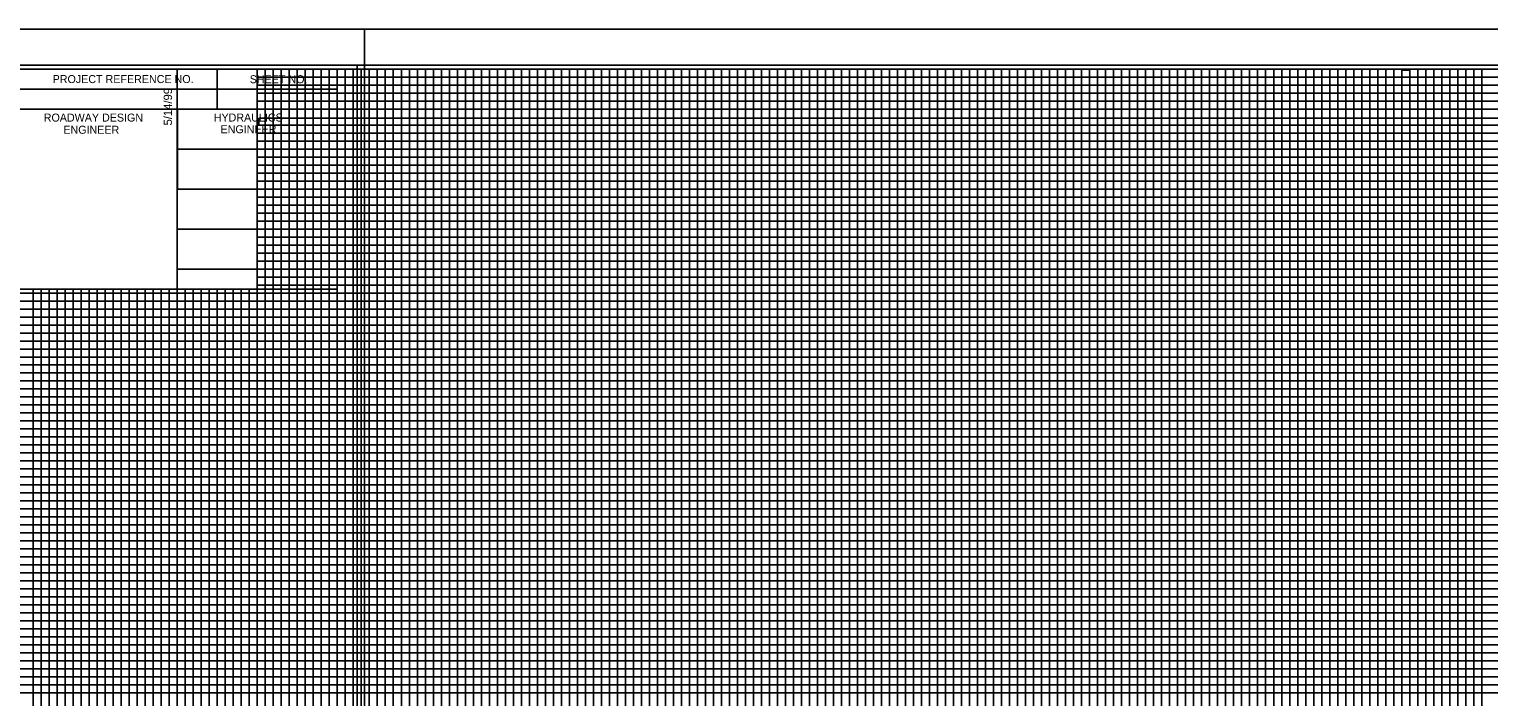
# Model space of a CAD drawing. Extents: x 2345490 to 2445302, y 465165 to 573888.
# Drawn here: x 2413553 to 2414465, y 549897 to 550314 of the extents above; entities that cross this region are included whole.
import ezdxf

# ---------------------------------------------------------------- set-up
doc = ezdxf.new("R2010")
doc.units = 0
for name, color, linetype in [('Old_Level_1', 7, 'Continuous'), ('Old_Level_18', 7, 'Continuous'), ('Old_Level_40', 7, 'Continuous'), ('Old_Level_41', 7, 'Continuous'), ('Old_Level_42', 7, 'Continuous'), ('Old_Level_43', 7, 'Continuous'), ('Old_Level_44', 7, 'Continuous'), ('Old_Level_50', 7, 'Continuous'), ('Old_Level_51', 7, 'Continuous'), ('Old_Level_52', 7, 'Continuous'), ('Old_Level_53', 7, 'Continuous')]:
    doc.layers.add(name, color=color, linetype=linetype)

msp = doc.modelspace()

# ---------------------------------------------------------------- linework, layer by layer
at = {"layer": 'Old_Level_1'}
msp.add_line((2413757.825, 550291.7215), (2413757.825, 550291.7215), dxfattribs=at)
at = {"layer": 'Old_Level_18'}
for points in [[(2413745.325, 550289.1715), (2412245.325, 550289.1715), (2412245.325, 549239.1715), (2413745.325, 549239.1715)], [(2415145.325, 550289.1715), (2413645.325, 550289.1715), (2413645.325, 549239.1715), (2415145.325, 549239.1715)]]:
    msp.add_lwpolyline(points, close=True, dxfattribs=at)
at = {"layer": 'Old_Level_40'}
for p, q in [((2413670.325, 550289.1215), (2413670.325, 550264.1215)), ((2413545.275, 550276.6215), (2413745.325, 550276.6215)), ((2413645.325, 550264.1215), (2413645.325, 550151.6715))]:
    msp.add_line(p, q, dxfattribs=at)
for points in [[(2413545.275, 550289.1715), (2413745.325, 550289.1715), (2413745.325, 550264.1215), (2413545.275, 550264.1215)], [(2413545.275, 550264.1215), (2413645.325, 550264.1215), (2413645.325, 550151.6215), (2413545.275, 550151.6215)], [(2413645.325, 550264.1215), (2413745.325, 550264.1215), (2413745.325, 550151.6215), (2413645.325, 550151.6215)]]:
    msp.add_lwpolyline(points, close=True, dxfattribs=at)
at = {"layer": 'Old_Level_41'}
for points in [[(2413545.325, 550289.1715), (2413571.625, 550289.1715)], [(2413645.325, 550289.1715), (2413695.325, 550289.1715), (2413695.325, 549264.1715)], [(2413720.325, 549264.1715), (2413720.325, 550289.1715), (2413770.325, 550289.1715), (2413770.325, 549264.1715)], [(2413745.325, 549264.1715), (2413745.325, 550289.1715), (2413795.325, 550289.1715), (2413795.325, 549264.1715)], [(2413820.325, 549264.1715), (2413820.325, 550289.1715), (2413870.325, 550289.1715), (2413870.325, 549264.1715)], [(2413845.325, 549264.1715), (2413845.325, 550289.1715), (2413895.325, 550289.1715), (2413895.325, 549264.1715)], [(2413920.325, 549264.1715), (2413920.325, 550289.1715), (2413970.325, 550289.1715), (2413970.325, 549264.1715)], [(2413945.325, 549264.1715), (2413945.325, 550289.1715), (2413995.325, 550289.1715), (2413995.325, 549264.1715)], [(2414020.325, 549264.1715), (2414020.325, 550289.1715), (2414070.325, 550289.1715), (2414070.325, 549264.1715)], [(2414045.325, 549264.1715), (2414045.325, 550289.1715), (2414095.325, 550289.1715), (2414095.325, 549264.1715)], [(2414120.325, 549264.1715), (2414120.325, 550289.1715), (2414170.325, 550289.1715), (2414170.325, 549264.1715)], [(2414145.325, 549264.1715), (2414145.325, 550289.1715), (2414195.325, 550289.1715), (2414195.325, 549264.1715)], [(2414220.325, 549264.1715), (2414220.325, 550289.1715), (2414270.325, 550289.1715), (2414270.325, 549264.1715)], [(2414245.325, 549264.1715), (2414245.325, 550289.1715), (2414295.325, 550289.1715), (2414295.325, 549264.1715)], [(2414320.325, 549264.1715), (2414320.325, 550289.1715), (2414370.325, 550289.1715), (2414370.325, 549264.1715)], [(2414345.325, 549264.1715), (2414345.325, 550289.1715), (2414395.325, 550289.1715), (2414395.325, 549264.1715)], [(2414420.325, 549264.1715), (2414420.325, 550289.1715), (2414470.325, 550289.1715)], [(2414445.325, 549264.1715), (2414445.325, 550289.1715), (2414495.325, 550289.1715)], [(2413645.325, 550239.1715), (2414945.275, 550239.1715)], [(2413545.275, 550189.1715), (2412245.325, 550189.1715), (2412245.325, 550139.1215), (2413745.325, 550139.1215)], [(2414945.275, 550189.1715), (2413645.325, 550189.1715), (2413645.325, 550139.1215), (2415145.325, 550139.1215)], [(2413745.325, 550114.1715), (2412245.325, 550114.1715), (2412245.325, 550164.1715), (2413545.275, 550164.1715)], [(2415145.325, 550114.1715), (2413645.325, 550114.1715), (2413645.325, 550164.1715), (2414945.275, 550164.1715)], [(2413570.325, 550151.6215), (2413570.325, 549264.1715), (2413620.325, 549264.1715), (2413620.325, 550151.6215)], [(2413670.325, 550151.6215), (2413670.325, 549264.1715)], [(2413745.325, 550089.1715), (2412245.325, 550089.1715), (2412245.325, 550039.1715), (2413745.325, 550039.1715)], [(2415145.325, 550089.1715), (2413645.325, 550089.1715), (2413645.325, 550039.1715), (2415145.325, 550039.1715)], [(2413745.325, 550014.1715), (2412245.325, 550014.1715), (2412245.325, 550064.1715), (2413745.325, 550064.1715)], [(2415145.325, 550014.1715), (2413645.325, 550014.1715), (2413645.325, 550064.1715), (2415145.325, 550064.1715)], [(2413745.325, 549989.1715), (2412245.325, 549989.1715), (2412245.325, 549939.1715), (2413745.325, 549939.1715)], [(2415145.325, 549989.1715), (2413645.325, 549989.1715), (2413645.325, 549939.1715), (2415145.325, 549939.1715)]]:
    msp.add_lwpolyline(points, dxfattribs=at)
at = {"layer": 'Old_Level_42'}
for points in [[(2414945.275, 550214.1715), (2413645.425, 550214.1715), (2413645.425, 550264.1215), (2414945.275, 550264.1215)], [(2413595.325, 550151.6215), (2413595.325, 549264.1715), (2413645.325, 549264.1715), (2413645.325, 550151.6215)], [(2413695.325, 550151.6215), (2413695.325, 549264.1715), (2413745.325, 549264.1715)], [(2413745.325, 549914.1715), (2412245.325, 549914.1715), (2412245.325, 549964.1715), (2413745.325, 549964.1715)], [(2415145.325, 549914.1715), (2413645.325, 549914.1715), (2413645.325, 549964.1715), (2415145.325, 549964.1715)]]:
    msp.add_lwpolyline(points, dxfattribs=at)
at = {"layer": 'Old_Level_43'}
for p, q in [((2413695.325, 550109.1715), (2412295.325, 550109.1715)), ((2412295.325, 550104.1715), (2413695.325, 550104.1715)), ((2415095.325, 550109.1715), (2413695.325, 550109.1715)), ((2413695.325, 550109.1715), (2413695.325, 550104.1715)), ((2413695.325, 550104.1715), (2415095.325, 550104.1715)), ((2413695.325, 550084.1715), (2412295.325, 550084.1715)), ((2415095.325, 550084.1715), (2413695.325, 550084.1715))]:
    msp.add_line(p, q, dxfattribs=at)
for points in [[(2413700.325, 550289.1715), (2413705.325, 550289.1715), (2413710.325, 550289.1715), (2413715.325, 550289.1715), (2413725.325, 550289.1715), (2413692.275, 550289.1715), (2413697.275, 550289.1715), (2413655.325, 550289.1715), (2413660.325, 550289.1715), (2413665.325, 550289.1715), (2413675.325, 550289.1715), (2413680.325, 550289.1715), (2413685.325, 550289.1715), (2413690.325, 550289.1715), (2413700.325, 550289.1715), (2413700.325, 549264.1715)], [(2414945.275, 550284.1715), (2413695.325, 550284.1715), (2413695.325, 550279.1715), (2414945.275, 550279.1715)], [(2413705.325, 549264.1715), (2413705.325, 550289.1715), (2413710.325, 550289.1715), (2413710.325, 549264.1715)], [(2413715.325, 549264.1715), (2413715.325, 550289.1715), (2413725.325, 550289.1715), (2413725.325, 549264.1715)], [(2413730.325, 549264.1715), (2413730.325, 550289.1715), (2413735.325, 550289.1715), (2413735.325, 549264.1715)], [(2413740.325, 549264.1715), (2413740.325, 550289.1715), (2413750.325, 550289.1715), (2413750.325, 549264.1715)], [(2413755.325, 549264.1715), (2413755.325, 550289.1715), (2413760.325, 550289.1715), (2413760.325, 549264.1715)], [(2413765.325, 549264.1715), (2413765.325, 550289.1715), (2413775.325, 550289.1715), (2413775.325, 549264.1715)], [(2413780.325, 549264.1715), (2413780.325, 550289.1715), (2413785.325, 550289.1715), (2413785.325, 549264.1715)], [(2413790.325, 549264.1715), (2413790.325, 550289.1715), (2413800.325, 550289.1715), (2413800.325, 549264.1715)], [(2413805.325, 549264.1715), (2413805.325, 550289.1715), (2413810.325, 550289.1715), (2413810.325, 549264.1715)], [(2413815.325, 549264.1715), (2413815.325, 550289.1715), (2413825.325, 550289.1715), (2413825.325, 549264.1715)], [(2413830.325, 549264.1715), (2413830.325, 550289.1715), (2413835.325, 550289.1715), (2413835.325, 549264.1715)], [(2413840.325, 549264.1715), (2413840.325, 550289.1715), (2413850.325, 550289.1715), (2413850.325, 549264.1715)], [(2413855.325, 549264.1715), (2413855.325, 550289.1715), (2413860.325, 550289.1715), (2413860.325, 549264.1715)], [(2413865.325, 549264.1715), (2413865.325, 550289.1715), (2413875.325, 550289.1715), (2413875.325, 549264.1715)], [(2413880.325, 549264.1715), (2413880.325, 550289.1715), (2413885.325, 550289.1715), (2413885.325, 549264.1715)], [(2413890.325, 549264.1715), (2413890.325, 550289.1715), (2413900.325, 550289.1715), (2413900.325, 549264.1715)], [(2413905.325, 549264.1715), (2413905.325, 550289.1715), (2413905.325, 550289.1715), (2413910.325, 550289.1715), (2413910.325, 549264.1715)], [(2413915.325, 549264.1715), (2413915.325, 550289.1715), (2413925.325, 550289.1715), (2413925.325, 549264.1715)], [(2413930.325, 549264.1715), (2413930.325, 550289.1715), (2413935.325, 550289.1715), (2413935.325, 549264.1715)], [(2413940.325, 549264.1715), (2413940.325, 550289.1715), (2413950.325, 550289.1715), (2413950.325, 549264.1715)], [(2413955.325, 549264.1715), (2413955.325, 550289.1715), (2413960.325, 550289.1715), (2413960.325, 549264.1715)], [(2413965.325, 549264.1715), (2413965.325, 550289.1715), (2413975.325, 550289.1715), (2413975.325, 549264.1715)], [(2413980.325, 549264.1715), (2413980.325, 550289.1715), (2413985.325, 550289.1715), (2413985.325, 549264.1715)], [(2413990.325, 549264.1715), (2413990.325, 550289.1715), (2414000.325, 550289.1715), (2414000.325, 549264.1715)], [(2414005.325, 549264.1715), (2414005.325, 550289.1715), (2414010.325, 550289.1715), (2414010.325, 549264.1715)], [(2414015.325, 549264.1715), (2414015.325, 550289.1715), (2414025.325, 550289.1715), (2414025.325, 549264.1715)], [(2414030.325, 550289.1715), (2414030.325, 549264.1715), (2414035.325, 549264.1715), (2414035.325, 550289.1715)], [(2414030.325, 550288.5715), (2414030.325, 549264.1715), (2414035.325, 549264.1715), (2414035.325, 550288.5715)], [(2414040.325, 549264.1715), (2414040.325, 550289.1715), (2414050.325, 550289.1715), (2414050.325, 549264.1715)], [(2414055.325, 549264.1715), (2414055.325, 550289.1715), (2414060.325, 550289.1715), (2414060.325, 549264.1715)], [(2414065.325, 549264.1715), (2414065.325, 550289.1715), (2414075.325, 550289.1715), (2414075.325, 549264.1715)], [(2414080.325, 549264.1715), (2414080.325, 550289.1715), (2414085.325, 550289.1715), (2414085.325, 549264.1715)], [(2414090.325, 549264.1715), (2414090.325, 550289.1715), (2414100.325, 550289.1715), (2414100.325, 549264.1715)], [(2414105.325, 549264.1715), (2414105.325, 550289.1715), (2414110.325, 550289.1715), (2414110.325, 549264.1715)], [(2414115.325, 549264.1715), (2414115.325, 550289.1715), (2414125.325, 550289.1715), (2414125.325, 549264.1715)], [(2414130.325, 549264.1715), (2414130.325, 550289.1715), (2414135.325, 550289.1715), (2414135.325, 549264.1715)], [(2414140.325, 549264.1715), (2414140.325, 550289.1715), (2414150.325, 550289.1715), (2414150.325, 549264.1715)], [(2414155.325, 549264.1715), (2414155.325, 550289.1715), (2414160.325, 550289.1715), (2414160.325, 549264.1715)], [(2414165.325, 549264.1715), (2414165.325, 550289.1715), (2414175.325, 550289.1715), (2414175.325, 549264.1715)], [(2414180.325, 550289.1715), (2414180.325, 549264.1715), (2414185.325, 549264.1715), (2414185.325, 550289.1715), (2414190.325, 550289.1715), (2414190.325, 549264.1715), (2414200.325, 549264.1715), (2414200.325, 550289.1715), (2414205.325, 550289.1715), (2414205.325, 549264.1715), (2414210.325, 549264.1715), (2414210.325, 550289.1715), (2414215.325, 550289.1715), (2414215.325, 549264.1715)], [(2414225.325, 549264.1715), (2414225.325, 550289.1715), (2414230.325, 550289.1715), (2414230.325, 549264.1715)], [(2414235.325, 549264.1715), (2414235.325, 550289.1715), (2414240.325, 550289.1715), (2414240.325, 549264.1715)], [(2414250.325, 549264.1715), (2414250.325, 550289.1715), (2414255.325, 550289.1715), (2414255.325, 549264.1715)], [(2414260.325, 549264.1715), (2414260.325, 550289.1715), (2414265.325, 550289.1715), (2414265.325, 549264.1715)], [(2414275.325, 549264.1715), (2414275.325, 550289.1715), (2414280.325, 550289.1715), (2414280.325, 549264.1715)], [(2414285.325, 549264.1715), (2414285.325, 550289.1715), (2414290.325, 550289.1715), (2414290.325, 549264.1715)], [(2414300.325, 549264.1715), (2414300.325, 550289.1715), (2414305.325, 550289.1715), (2414305.325, 549264.1715)], [(2414310.325, 549264.1715), (2414310.325, 550289.1715), (2414315.325, 550289.1715), (2414315.325, 549264.1715)], [(2414325.325, 549264.1715), (2414325.325, 550289.1715), (2414330.325, 550289.1715), (2414330.325, 549264.1715)], [(2414335.325, 549264.1715), (2414335.325, 550289.1715), (2414340.325, 550289.1715), (2414340.325, 549264.1715)], [(2414350.325, 549264.1715), (2414350.325, 550289.1715), (2414355.325, 550289.1715), (2414355.325, 549264.1715)], [(2414360.325, 549264.1715), (2414360.325, 550289.1715), (2414365.325, 550289.1715), (2414365.325, 549264.1715)], [(2414375.325, 549264.1715), (2414375.325, 550289.1715), (2414380.325, 550289.1715), (2414380.325, 549264.1715)], [(2414385.325, 549264.1715), (2414385.325, 550289.1715), (2414390.325, 550289.1715), (2414390.325, 549264.1715)], [(2414400.325, 549264.1715), (2414400.325, 550289.1715), (2414405.325, 550289.1715), (2414405.325, 549264.1715)], [(2414405.325, 549264.1715), (2414410.325, 549264.1715), (2414410.325, 550288.5715), (2414415.325, 550288.5715), (2414415.325, 549264.1715), (2414425.325, 549264.1715), (2414425.325, 550289.1715), (2414430.325, 550289.1715), (2414430.325, 549264.1715), (2414435.325, 549264.1715), (2414435.325, 550289.1715), (2414440.325, 550289.1715), (2414440.325, 549264.1715), (2414450.325, 549264.1715), (2414450.325, 550289.1715), (2414455.325, 550289.1715), (2414455.325, 549264.1715), (2414460.325, 549264.1715), (2414460.325, 550289.1715), (2414465.325, 550289.1715)], [(2414945.275, 550274.1715), (2413695.325, 550274.1715), (2413695.325, 550269.1715), (2414945.275, 550269.1715)], [(2414945.275, 550258.4215), (2413696.325, 550258.4215), (2413696.325, 550254.1715), (2414945.275, 550254.1715)], [(2414945.275, 550249.1715), (2413695.325, 550249.1715), (2413695.325, 550244.1715), (2414945.275, 550244.1715)], [(2414945.275, 550234.1715), (2413695.325, 550234.1715), (2413695.325, 550229.1715), (2414945.275, 550229.1715)], [(2414945.275, 550224.1715), (2413695.325, 550224.1715), (2413695.325, 550219.1715), (2414945.275, 550219.1715)], [(2414945.275, 550209.1715), (2413695.325, 550209.1715), (2413695.325, 550204.1715), (2414945.275, 550204.1715)], [(2414945.275, 550199.1715), (2413695.325, 550199.1715), (2413695.325, 550194.1715), (2414945.275, 550194.1715)], [(2414945.275, 550184.1715), (2413695.325, 550184.1715), (2413695.325, 550179.1715), (2414945.275, 550179.1715)], [(2414945.275, 550174.1715), (2413695.325, 550174.1715), (2413695.325, 550169.1715), (2414945.275, 550169.1715)], [(2414945.275, 550159.1715), (2413695.325, 550159.1715), (2413695.325, 550154.1715), (2414945.275, 550154.1715)], [(2413695.325, 550149.1715), (2412295.325, 550149.1715), (2412295.325, 550149.1715), (2412295.325, 550129.1715), (2413695.325, 550129.1715)], [(2413555.325, 550151.6215), (2413555.325, 549264.1715), (2413560.325, 549264.1715), (2413560.325, 550151.6215)], [(2413565.325, 550151.6215), (2413565.325, 549264.1715), (2413575.325, 549264.1715), (2413575.325, 550151.6215)], [(2413580.325, 550151.6215), (2413580.325, 549264.1715), (2413585.325, 549264.1715), (2413585.325, 550151.6215)], [(2413590.325, 550151.6215), (2413590.325, 549264.1715), (2413600.325, 549264.1715), (2413600.325, 550151.6215)], [(2413605.325, 550151.6215), (2413605.325, 549264.1715), (2413610.325, 549264.1715), (2413610.325, 550151.6215)], [(2413615.325, 550151.6215), (2413615.325, 549264.1715), (2413625.325, 549264.1715), (2413625.325, 550151.6215)], [(2413630.325, 550151.6215), (2413630.325, 549264.1715)], [(2413630.325, 549264.1715), (2413635.325, 549264.1715), (2413635.325, 550151.6215)], [(2413640.325, 550151.6215), (2413640.325, 549264.1715), (2413650.325, 549264.1715), (2413650.325, 550151.6215)], [(2413655.325, 550151.6215), (2413655.325, 549264.1715), (2413660.325, 549264.1715), (2413660.325, 550151.6215)], [(2413665.325, 550151.6215), (2413665.325, 549264.1715), (2413675.325, 549264.1715), (2413675.325, 550151.6215)], [(2413680.325, 550151.6215), (2413680.325, 549264.1715), (2413685.325, 549264.1715), (2413685.325, 550151.6215)], [(2413690.325, 550151.6215), (2413690.325, 549264.1715), (2413700.325, 549264.1715)], [(2415095.325, 550149.1715), (2413695.325, 550149.1715), (2413695.325, 550149.1715), (2413695.325, 550129.1715), (2415095.325, 550129.1715)], [(2412295.325, 550144.1715), (2413695.325, 550144.1715)], [(2413695.325, 550144.1715), (2415095.325, 550144.1715)], [(2413695.325, 550134.1715), (2412295.325, 550134.1715)], [(2415095.325, 550134.1715), (2413695.325, 550134.1715)], [(2413695.325, 550124.1715), (2412295.325, 550124.1715), (2412295.325, 550119.1715), (2413695.325, 550119.1715)], [(2415095.325, 550124.1715), (2413695.325, 550124.1715), (2413695.325, 550119.1715), (2415095.325, 550119.1715)], [(2413695.325, 550099.1715), (2412295.325, 550099.1715), (2412295.325, 550094.1715), (2413695.325, 550094.1715)], [(2415095.325, 550099.1715), (2413695.325, 550099.1715), (2413695.325, 550094.1715), (2415095.325, 550094.1715)], [(2413695.325, 550079.1715), (2412295.325, 550079.1715), (2412295.325, 550074.1715), (2413695.325, 550074.1715)], [(2415095.325, 550079.1715), (2413695.325, 550079.1715), (2413695.325, 550074.1715), (2415095.325, 550074.1715)], [(2413695.325, 550069.1715), (2412295.325, 550069.1715)], [(2415095.325, 550069.1715), (2413695.325, 550069.1715)], [(2412295.325, 550059.1715), (2413695.325, 550059.1715)], [(2413695.325, 550059.1715), (2415095.325, 550059.1715)], [(2413695.325, 550054.1715), (2412295.325, 550054.1715), (2412295.325, 550049.1715), (2413695.325, 550049.1715)], [(2415095.325, 550054.1715), (2413695.325, 550054.1715), (2413695.325, 550049.1715), (2415095.325, 550049.1715)], [(2413695.325, 550044.1715), (2412295.325, 550044.1715), (2412295.325, 550034.1715), (2413695.325, 550034.1715)], [(2415095.325, 550044.1715), (2413695.325, 550044.1715), (2413695.325, 550034.1715), (2415095.325, 550034.1715)], [(2413695.325, 550029.1715), (2412295.325, 550029.1715), (2412295.325, 550024.1715), (2413695.325, 550024.1715)], [(2415095.325, 550029.1715), (2413695.325, 550029.1715), (2413695.325, 550024.1715), (2415095.325, 550024.1715)], [(2413695.325, 550019.1715), (2412295.325, 550019.1715), (2412295.325, 550009.1715), (2413695.325, 550009.1715)], [(2415095.325, 550019.1715), (2413695.325, 550019.1715), (2413695.325, 550009.1715), (2415095.325, 550009.1715)], [(2413695.325, 550004.1715), (2412295.325, 550004.1715), (2412295.325, 549999.1715), (2413695.325, 549999.1715)], [(2415095.325, 550004.1715), (2413695.325, 550004.1715), (2413695.325, 549999.1715), (2415095.325, 549999.1715)], [(2413695.325, 549994.1715), (2412295.325, 549994.1715), (2412295.325, 549984.1715), (2413695.325, 549984.1715)], [(2415095.325, 549994.1715), (2413695.325, 549994.1715), (2413695.325, 549984.1715), (2415095.325, 549984.1715)], [(2413695.325, 549979.1715), (2412295.325, 549979.1715), (2412295.325, 549974.1715), (2413695.325, 549974.1715)], [(2415095.325, 549979.1715), (2413695.325, 549979.1715), (2413695.325, 549974.1715), (2415095.325, 549974.1715)], [(2413695.325, 549969.1715), (2412295.325, 549969.1715), (2412295.325, 549959.1715), (2413695.325, 549959.1715)], [(2415095.325, 549969.1715), (2413695.325, 549969.1715), (2413695.325, 549959.1715), (2415095.325, 549959.1715)], [(2413695.325, 549954.1715), (2412295.325, 549954.1715), (2412295.325, 549949.1715), (2413695.325, 549949.1715)], [(2415095.325, 549954.1715), (2413695.325, 549954.1715), (2413695.325, 549949.1715), (2415095.325, 549949.1715)], [(2413695.325, 549944.1715), (2412295.325, 549944.1715), (2412295.325, 549934.1715), (2413695.325, 549934.1715)], [(2415095.325, 549944.1715), (2413695.325, 549944.1715), (2413695.325, 549934.1715), (2415095.325, 549934.1715)], [(2413695.325, 549929.1715), (2412295.325, 549929.1715), (2412295.325, 549924.1715), (2413695.325, 549924.1715)], [(2415095.325, 549929.1715), (2413695.325, 549929.1715), (2413695.325, 549924.1715), (2415095.325, 549924.1715)], [(2413695.325, 549919.1715), (2412295.325, 549919.1715), (2412295.325, 549909.1715), (2413695.325, 549909.1715)], [(2415095.325, 549919.1715), (2413695.325, 549919.1715), (2413695.325, 549909.1715), (2415095.325, 549909.1715)], [(2413695.325, 549904.1715), (2412295.325, 549904.1715), (2412295.325, 549899.1715), (2413695.325, 549899.1715)], [(2415095.325, 549904.1715), (2413695.325, 549904.1715), (2413695.325, 549899.1715), (2415095.325, 549899.1715)]]:
    msp.add_lwpolyline(points, dxfattribs=at)
at = {"layer": 'Old_Level_50'}
msp.add_line((2413762.325, 550314.1715), (2413762.325, 550314.1715), dxfattribs=at)
for points in [[(2413757.825, 550291.7215), (2412091.325, 550291.7215), (2412091.325, 549236.6215), (2413757.825, 549236.6215)], [(2415157.825, 550291.7215), (2413491.325, 550291.7215), (2413491.325, 549236.6215), (2415157.825, 549236.6215)]]:
    msp.add_lwpolyline(points, close=True, dxfattribs=at)
at = {"layer": 'Old_Level_51'}
for points in [[(2413762.325, 550314.1715), (2412078.325, 550314.1715), (2412078.325, 549214.1715), (2413762.325, 549214.1715)], [(2415162.325, 550314.1715), (2413478.325, 550314.1715), (2413478.325, 549214.1715), (2415162.325, 549214.1715)]]:
    msp.add_lwpolyline(points, close=True, dxfattribs=at)
at = {"layer": 'Old_Level_52'}
msp.add_line((2413757.825, 550291.7215), (2413757.825, 550291.7215), dxfattribs=at)
at = {"layer": 'Old_Level_53'}
msp.add_line((2413757.825, 550291.7215), (2413757.825, 550291.7215), dxfattribs=at)

# ---------------------------------------------------------------- texts
at = {"layer": 'Old_Level_41'}
msp.add_text('5/14/99', height=5.25, rotation=90, dxfattribs=at).set_placement((2413642.075, 550253.9715))
at = {"layer": 'Old_Level_44'}
for s, p in [('PROJECT REFERENCE NO.', (2413567.475, 550280.4715)), ('SHEET NO.', (2413690.625, 550280.3715)), ('ROADWAY DESIGN', (2413561.925, 550256.3715)), ('HYDRAULICS', (2413668.125, 550256.4215)), ('ENGINEER', (2413574.175, 550248.7715)), ('ENGINEER', (2413672.375, 550249.0715))]:
    msp.add_text(s, height=5.0001, dxfattribs=at).set_placement(p)

doc.saveas('drawing.dxf')
